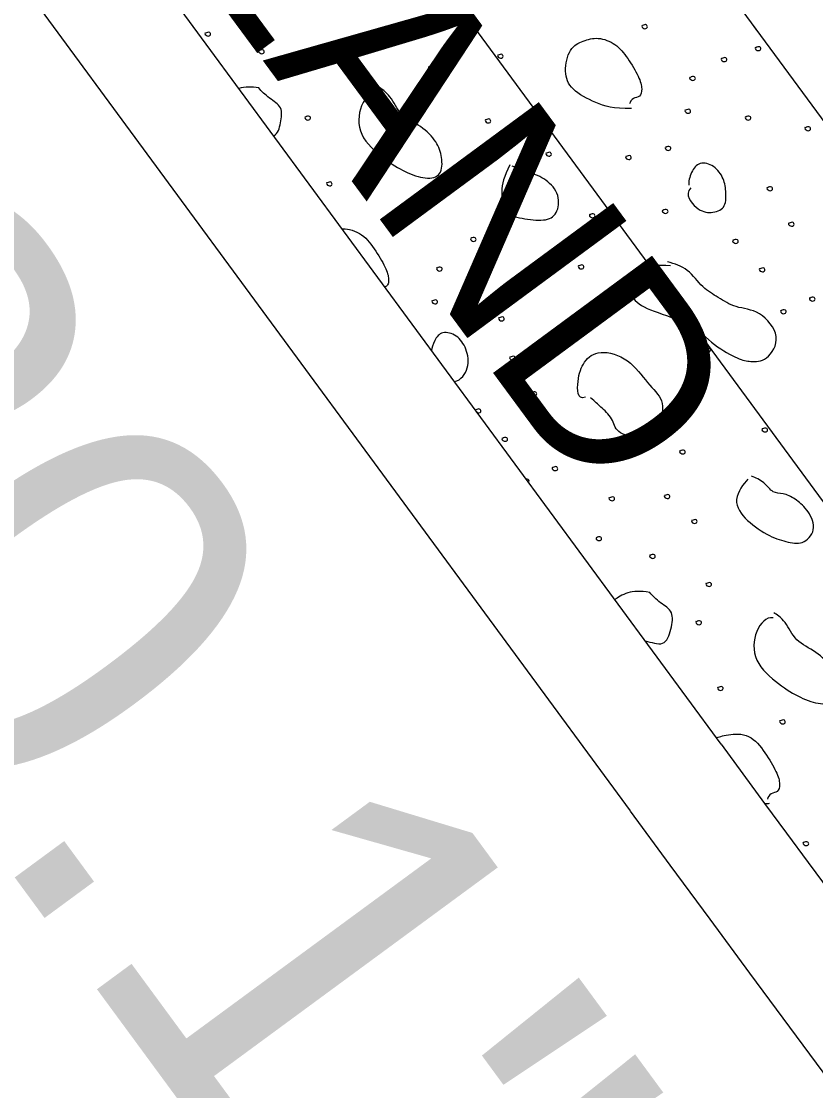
# Model space of a CAD drawing. Extents: x 1762196 to 1766326, y 709922 to 713142.
# Drawn here: x 1764072.34 to 1764086.41, y 711383.5 to 711402.45 of the extents above; entities that cross this region are included whole.
import ezdxf

# ---------------------------------------------------------------- set-up
doc = ezdxf.new("R2010")
doc.units = 0
for name, color, linetype in [('Old_Level_1', 7, 'Continuous'), ('Old_Level_10', 7, 'Continuous'), ('Prop Dimension', 7, 'Continuous'), ('Prop Horizontal Alignment', 7, 'Continuous'), ('Prop Horizontal Alignment Direction Label', 7, 'Continuous'), ('Prop Lane Lines', 7, 'Continuous')]:
    doc.layers.add(name, color=color, linetype=linetype)

msp = doc.modelspace()

# ---------------------------------------------------------------- linework, layer by layer
at = {"layer": 'Old_Level_1'}
for p, q in [((1764021.033, 711489.787), (1764091.181, 711394.379)), ((1764084.736, 711389.64), (1764014.587, 711485.049))]:
    msp.add_line(p, q, dxfattribs=at)
msp.add_arc((1765296.463, 712280.557), 1504, 216.325025, 217.913225, dxfattribs=at)
at = {"layer": 'Old_Level_10'}
for points in [[(1764075.598, 711402.244), (1764075.58, 711402.226), (1764075.629, 711402.17), (1764075.706, 711402.202), (1764075.679, 711402.258), (1764075.637, 711402.253), (1764075.614, 711402.244), (1764075.603, 711402.238)], [(1764083.337, 711402.376), (1764083.317, 711402.359), (1764083.368, 711402.299), (1764083.444, 711402.333), (1764083.418, 711402.393), (1764083.376, 711402.386), (1764083.353, 711402.377), (1764083.342, 711402.371)], [(1764085.318, 711402.353), (1764085.327, 711402.338), (1764085.337, 711402.324), (1764085.349, 711402.311)], [(1764083.148, 711400.904), (1764082.829, 711400.891), (1764082.513, 711400.996), (1764082.066, 711401.232), (1764081.944, 711401.544), (1764082.044, 711401.986), (1764082.292, 711402.102), (1764082.55, 711402.178), (1764082.877, 711402.056), (1764083.081, 711401.804), (1764083.293, 711401.453), (1764083.346, 711401.239), (1764083.302, 711401.099), (1764083.175, 711401.098), (1764083.122, 711401.019), (1764083.114, 711400.986)], [(1764076.548, 711401.933), (1764076.529, 711401.915), (1764076.579, 711401.855), (1764076.656, 711401.889), (1764076.629, 711401.948), (1764076.588, 711401.941), (1764076.565, 711401.932), (1764076.554, 711401.926)], [(1764080.779, 711401.854), (1764080.76, 711401.837), (1764080.81, 711401.777), (1764080.888, 711401.809), (1764080.86, 711401.87), (1764080.819, 711401.862), (1764080.796, 711401.853), (1764080.784, 711401.847)], [(1764085.347, 711401.987), (1764085.327, 711401.97), (1764085.379, 711401.911), (1764085.454, 711401.944), (1764085.428, 711402.004), (1764085.387, 711401.995), (1764085.364, 711401.986), (1764085.352, 711401.98)], [(1764077.471, 711401.807), (1764077.452, 711401.789), (1764077.503, 711401.733), (1764077.578, 711401.764), (1764077.552, 711401.823), (1764077.51, 711401.816), (1764077.487, 711401.807), (1764077.475, 711401.801)], [(1764079.557, 711401.649), (1764079.537, 711401.632), (1764079.587, 711401.573), (1764079.666, 711401.605), (1764079.638, 711401.664), (1764079.596, 711401.657), (1764079.573, 711401.648), (1764079.562, 711401.642)], [(1764084.744, 711401.792), (1764084.725, 711401.775), (1764084.773, 711401.716), (1764084.852, 711401.748), (1764084.824, 711401.809), (1764084.782, 711401.801), (1764084.76, 711401.792), (1764084.748, 711401.786)], [(1764084.186, 711401.46), (1764084.167, 711401.443), (1764084.218, 711401.383), (1764084.294, 711401.416), (1764084.268, 711401.477), (1764084.226, 711401.469), (1764084.203, 711401.459), (1764084.192, 711401.453)], [(1764076.546, 711401.267), (1764076.423, 711401.289), (1764076.303, 711401.283), (1764076.193, 711401.259)], [(1764078.656, 711401.195), (1764078.538, 711401.213), (1764078.319, 711400.991), (1764078.281, 711400.422), (1764078.775, 711399.993), (1764079.139, 711399.769), (1764079.508, 711399.641), (1764079.798, 711399.701), (1764079.798, 711400.05), (1764079.712, 711400.306), (1764079.431, 711400.602), (1764079.034, 711400.773), (1764078.891, 711401.138), (1764078.709, 711401.261), (1764078.669, 711401.282)], [(1764076.812, 711400.417), (1764076.886, 711400.462), (1764076.937, 711400.64), (1764076.976, 711400.942), (1764076.728, 711401.073), (1764076.591, 711401.212), (1764076.546, 711401.267)], [(1764077.367, 711400.757), (1764077.349, 711400.739), (1764077.397, 711400.681), (1764077.476, 711400.713), (1764077.448, 711400.772), (1764077.407, 711400.766), (1764077.384, 711400.757), (1764077.372, 711400.751)], [(1764080.561, 711400.707), (1764080.541, 711400.69), (1764080.592, 711400.63), (1764080.67, 711400.662), (1764080.642, 711400.723), (1764080.6, 711400.715), (1764080.578, 711400.706), (1764080.566, 711400.7)], [(1764084.103, 711400.878), (1764084.083, 711400.86), (1764084.134, 711400.803), (1764084.211, 711400.834), (1764084.186, 711400.893), (1764084.143, 711400.886), (1764084.12, 711400.877), (1764084.108, 711400.871)], [(1764085.168, 711400.758), (1764085.149, 711400.741), (1764085.199, 711400.682), (1764085.278, 711400.714), (1764085.251, 711400.773), (1764085.209, 711400.767), (1764085.186, 711400.757), (1764085.174, 711400.751)], [(1764086.229, 711400.569), (1764086.211, 711400.551), (1764086.259, 711400.492), (1764086.338, 711400.525), (1764086.31, 711400.584), (1764086.268, 711400.578), (1764086.246, 711400.569), (1764086.234, 711400.562)], [(1764083.751, 711400.221), (1764083.731, 711400.203), (1764083.781, 711400.144), (1764083.86, 711400.176), (1764083.833, 711400.235), (1764083.791, 711400.229), (1764083.768, 711400.22), (1764083.756, 711400.214)], [(1764081.636, 711400.118), (1764081.616, 711400.101), (1764081.667, 711400.041), (1764081.743, 711400.074), (1764081.718, 711400.133), (1764081.676, 711400.127), (1764081.654, 711400.118), (1764081.642, 711400.112)], [(1764083.049, 711400.059), (1764083.03, 711400.041), (1764083.08, 711399.982), (1764083.158, 711400.014), (1764083.131, 711400.073), (1764083.09, 711400.066), (1764083.067, 711400.057), (1764083.055, 711400.051)], [(1764080.994, 711399.904), (1764080.886, 711399.695), (1764080.828, 711399.431), (1764080.877, 711399.028), (1764081.254, 711398.94), (1764081.662, 711398.901), (1764081.859, 711399.052), (1764081.877, 711399.42), (1764081.596, 711399.681), (1764081.305, 711399.783), (1764081.122, 711399.849), (1764081.037, 711399.882)], [(1764084.201, 711399.495), (1764084.086, 711399.376), (1764084.309, 711399.089), (1764084.56, 711399.04), (1764084.819, 711399.122), (1764084.83, 711399.411), (1764084.795, 711399.659), (1764084.62, 711399.901), (1764084.347, 711399.97), (1764084.2, 711399.784), (1764084.158, 711399.603), (1764084.163, 711399.543)], [(1764077.75, 711399.591), (1764077.731, 711399.573), (1764077.78, 711399.516), (1764077.858, 711399.548), (1764077.831, 711399.605), (1764077.789, 711399.6), (1764077.766, 711399.591), (1764077.754, 711399.585)], [(1764085.555, 711399.505), (1764085.537, 711399.487), (1764085.585, 711399.431), (1764085.664, 711399.461), (1764085.636, 711399.52), (1764085.594, 711399.514), (1764085.571, 711399.505), (1764085.56, 711399.499)], [(1764078.85, 711398.999), (1764078.831, 711398.981), (1764078.882, 711398.922), (1764078.958, 711398.955), (1764078.932, 711399.015), (1764078.89, 711399.008), (1764078.867, 711398.999), (1764078.856, 711398.993)], [(1764082.409, 711399.028), (1764082.39, 711399.011), (1764082.439, 711398.951), (1764082.518, 711398.983), (1764082.49, 711399.043), (1764082.449, 711399.036), (1764082.426, 711399.027), (1764082.414, 711399.021)], [(1764083.702, 711399.103), (1764083.682, 711399.086), (1764083.732, 711399.028), (1764083.81, 711399.06), (1764083.785, 711399.118), (1764083.742, 711399.113), (1764083.718, 711399.104), (1764083.706, 711399.097)], [(1764080.904, 711398.803), (1764080.884, 711398.785), (1764080.936, 711398.727), (1764081.011, 711398.76), (1764080.985, 711398.819), (1764080.944, 711398.811), (1764080.921, 711398.802), (1764080.909, 711398.796)], [(1764085.935, 711398.878), (1764085.916, 711398.861), (1764085.965, 711398.801), (1764086.044, 711398.833), (1764086.016, 711398.894), (1764085.975, 711398.886), (1764085.952, 711398.877), (1764085.94, 711398.871)], [(1764078.021, 711398.773), (1764078.079, 711398.778), (1764078.358, 711398.725), (1764078.595, 711398.427), (1764078.807, 711398.075), (1764078.86, 711397.861), (1764078.829, 711397.763), (1764078.806, 711397.75), (1764078.78, 711397.741)], [(1764080.301, 711398.608), (1764080.282, 711398.591), (1764080.331, 711398.531), (1764080.41, 711398.564), (1764080.381, 711398.625), (1764080.34, 711398.617), (1764080.317, 711398.608), (1764080.305, 711398.602)], [(1764084.947, 711398.571), (1764084.928, 711398.553), (1764084.977, 711398.496), (1764085.055, 711398.528), (1764085.027, 711398.586), (1764084.985, 711398.58), (1764084.963, 711398.571), (1764084.951, 711398.565)], [(1764079.7, 711398.083), (1764079.681, 711398.065), (1764079.732, 711398.006), (1764079.808, 711398.039), (1764079.782, 711398.099), (1764079.74, 711398.091), (1764079.717, 711398.082), (1764079.706, 711398.076)], [(1764082.211, 711398.121), (1764082.191, 711398.103), (1764082.241, 711398.042), (1764082.319, 711398.076), (1764082.291, 711398.136), (1764082.25, 711398.128), (1764082.227, 711398.121), (1764082.215, 711398.115)], [(1764083.841, 711398.115), (1764083.619, 711398.135), (1764083.291, 711398.084), (1764083.143, 711397.795), (1764083.129, 711397.518), (1764083.492, 711397.308), (1764084.204, 711397.116), (1764084.615, 711396.69), (1764085.065, 711396.448), (1764085.245, 711396.417), (1764085.545, 711396.41), (1764085.827, 711396.855), (1764085.421, 711397.343), (1764084.984, 711397.361), (1764084.682, 711397.562), (1764084.411, 711397.711), (1764084.155, 711398.072), (1764083.913, 711398.154), (1764083.789, 711398.183)], [(1764083.363, 711398.123), (1764083.344, 711398.105), (1764083.393, 711398.049), (1764083.472, 711398.078), (1764083.444, 711398.139), (1764083.402, 711398.131), (1764083.38, 711398.122), (1764083.368, 711398.116)], [(1764085.419, 711398.068), (1764085.399, 711398.05), (1764085.45, 711397.993), (1764085.527, 711398.024), (1764085.502, 711398.083), (1764085.459, 711398.076), (1764085.436, 711398.067), (1764085.424, 711398.061)], [(1764079.617, 711397.5), (1764079.597, 711397.483), (1764079.648, 711397.425), (1764079.725, 711397.457), (1764079.7, 711397.515), (1764079.657, 711397.509), (1764079.634, 711397.499), (1764079.622, 711397.493)], [(1764086.307, 711397.551), (1764086.288, 711397.534), (1764086.337, 711397.473), (1764086.416, 711397.505), (1764086.388, 711397.567), (1764086.347, 711397.559), (1764086.324, 711397.55), (1764086.312, 711397.544)], [(1764085.795, 711397.325), (1764085.777, 711397.307), (1764085.826, 711397.251), (1764085.904, 711397.281), (1764085.878, 711397.34), (1764085.835, 711397.335), (1764085.811, 711397.325), (1764085.8, 711397.319)], [(1764080.799, 711397.2), (1764080.78, 711397.182), (1764080.83, 711397.123), (1764080.909, 711397.156), (1764080.882, 711397.215), (1764080.84, 711397.208), (1764080.817, 711397.199), (1764080.804, 711397.193)], [(1764080.012, 711396.065), (1764080.13, 711396.09), (1764080.288, 711396.299), (1764080.235, 711396.656), (1764080.06, 711396.898), (1764079.787, 711396.966), (1764079.648, 711396.802), (1764079.611, 711396.65), (1764079.606, 711396.617)], [(1764081.86, 711397.01), (1764081.842, 711396.992), (1764081.89, 711396.934), (1764081.968, 711396.966), (1764081.941, 711397.025), (1764081.899, 711397.019), (1764081.876, 711397.01), (1764081.865, 711397.004)], [(1764082.334, 711395.789), (1764082.182, 711395.733), (1764082.185, 711396.107), (1764082.29, 711396.425), (1764082.565, 711396.645), (1764083.114, 711396.482), (1764083.44, 711396.013), (1764083.738, 711395.751), (1764083.679, 711395.318), (1764083.493, 711395.196), (1764083.272, 711395.041), (1764082.86, 711395.154), (1764082.83, 711395.411), (1764082.586, 711395.632), (1764082.507, 711395.706), (1764082.424, 711395.776)], [(1764084.454, 711396.648), (1764084.435, 711396.631), (1764084.484, 711396.571), (1764084.563, 711396.603), (1764084.536, 711396.663), (1764084.494, 711396.656), (1764084.471, 711396.649), (1764084.459, 711396.642)], [(1764080.996, 711396.502), (1764080.977, 711396.484), (1764081.026, 711396.427), (1764081.105, 711396.458), (1764081.077, 711396.517), (1764081.035, 711396.511), (1764081.012, 711396.502), (1764081, 711396.496)], [(1764081.376, 711395.875), (1764081.356, 711395.858), (1764081.405, 711395.797), (1764081.485, 711395.83), (1764081.457, 711395.891), (1764081.415, 711395.883), (1764081.393, 711395.874), (1764081.381, 711395.868)], [(1764084.016, 711395.904), (1764083.996, 711395.887), (1764084.048, 711395.83), (1764084.124, 711395.861), (1764084.098, 711395.92), (1764084.056, 711395.914), (1764084.033, 711395.905), (1764084.022, 711395.899)], [(1764080.387, 711395.567), (1764080.385, 711395.565), (1764080.383, 711395.563), (1764080.383, 711395.56)], [(1764080.404, 711395.532), (1764080.417, 711395.522), (1764080.439, 711395.504), (1764080.495, 711395.524), (1764080.468, 711395.583), (1764080.426, 711395.577), (1764080.403, 711395.567), (1764080.392, 711395.561)], [(1764085.468, 711395.231), (1764085.449, 711395.214), (1764085.499, 711395.154), (1764085.576, 711395.187), (1764085.548, 711395.247), (1764085.507, 711395.238), (1764085.484, 711395.231), (1764085.473, 711395.225)], [(1764080.859, 711395.064), (1764080.839, 711395.047), (1764080.891, 711394.99), (1764080.967, 711395.021), (1764080.942, 711395.079), (1764080.9, 711395.073), (1764080.877, 711395.064), (1764080.864, 711395.057)], [(1764084.009, 711394.841), (1764083.99, 711394.824), (1764084.041, 711394.765), (1764084.116, 711394.798), (1764084.091, 711394.857), (1764084.049, 711394.85), (1764084.026, 711394.84), (1764084.014, 711394.834)], [(1764082.726, 711394.768), (1764082.706, 711394.751), (1764082.757, 711394.692), (1764082.833, 711394.725), (1764082.807, 711394.784), (1764082.766, 711394.776), (1764082.742, 711394.769), (1764082.73, 711394.762)], [(1764081.748, 711394.548), (1764081.728, 711394.53), (1764081.777, 711394.47), (1764081.857, 711394.502), (1764081.829, 711394.563), (1764081.787, 711394.556), (1764081.765, 711394.547), (1764081.753, 711394.541)], [(1764081.324, 711394.28), (1764081.329, 711394.284), (1764081.339, 711394.297), (1764081.32, 711394.337), (1764081.294, 711394.336), (1764081.285, 711394.334)], [(1764085.211, 711394.336), (1764085.135, 711394.253), (1764084.912, 711393.965), (1764085.177, 711393.59), (1764085.612, 711393.307), (1764085.928, 711393.212), (1764086.22, 711393.174), (1764086.445, 711393.47), (1764086.256, 711393.817), (1764086.049, 711393.991), (1764085.83, 711394.098), (1764085.654, 711394.075), (1764085.509, 711394.283), (1764085.35, 711394.366), (1764085.278, 711394.387)], [(1764082.756, 711394.012), (1764082.736, 711393.994), (1764082.787, 711393.936), (1764082.865, 711393.968), (1764082.837, 711394.027), (1764082.795, 711394.02), (1764082.773, 711394.011), (1764082.761, 711394.005)], [(1764083.734, 711394.053), (1764083.714, 711394.036), (1764083.763, 711393.975), (1764083.843, 711394.008), (1764083.816, 711394.067), (1764083.774, 711394.061), (1764083.751, 711394.052), (1764083.739, 711394.046)], [(1764084.217, 711393.609), (1764084.198, 711393.591), (1764084.249, 711393.535), (1764084.325, 711393.566), (1764084.299, 711393.626), (1764084.256, 711393.618), (1764084.234, 711393.609), (1764084.221, 711393.603)], [(1764082.527, 711393.304), (1764082.508, 711393.286), (1764082.558, 711393.23), (1764082.634, 711393.262), (1764082.608, 711393.318), (1764082.566, 711393.313), (1764082.543, 711393.304), (1764082.531, 711393.298)], [(1764083.477, 711392.992), (1764083.458, 711392.975), (1764083.508, 711392.915), (1764083.585, 711392.949), (1764083.558, 711393.008), (1764083.517, 711393), (1764083.494, 711392.991), (1764083.482, 711392.985)], [(1764084.473, 711392.492), (1764084.454, 711392.474), (1764084.505, 711392.419), (1764084.58, 711392.449), (1764084.554, 711392.509), (1764084.512, 711392.502), (1764084.489, 711392.492), (1764084.477, 711392.486)], [(1764083.475, 711392.327), (1764083.298, 711392.359), (1764083.074, 711392.344), (1764082.893, 711392.234), (1764082.855, 711392.198)], [(1764083.391, 711391.47), (1764083.497, 711391.448), (1764083.741, 711391.347), (1764083.857, 711391.679), (1764083.905, 711392.002), (1764083.657, 711392.132), (1764083.52, 711392.271), (1764083.475, 711392.327)], [(1764084.296, 711391.817), (1764084.278, 711391.799), (1764084.326, 711391.74), (1764084.404, 711391.773), (1764084.377, 711391.832), (1764084.335, 711391.826), (1764084.312, 711391.817), (1764084.301, 711391.81)], [(1764085.658, 711391.88), (1764085.541, 711391.898), (1764085.321, 711391.677), (1764085.283, 711391.107), (1764085.777, 711390.678), (1764086.141, 711390.455), (1764086.51, 711390.327), (1764086.8, 711390.387), (1764086.8, 711390.735), (1764086.714, 711390.991), (1764086.434, 711391.288), (1764086.036, 711391.459), (1764085.893, 711391.823), (1764085.712, 711391.946), (1764085.671, 711391.968)], [(1764084.679, 711390.65), (1764084.66, 711390.632), (1764084.709, 711390.575), (1764084.786, 711390.608), (1764084.76, 711390.664), (1764084.718, 711390.66), (1764084.695, 711390.65), (1764084.683, 711390.644)], [(1764085.779, 711390.058), (1764085.76, 711390.041), (1764085.811, 711389.981), (1764085.887, 711390.015), (1764085.861, 711390.075), (1764085.819, 711390.068), (1764085.796, 711390.059), (1764085.785, 711390.053)], [(1764084.654, 711389.751), (1764084.685, 711389.767), (1764084.834, 711389.814), (1764085.248, 711389.84), (1764085.524, 711389.486), (1764085.736, 711389.135), (1764085.789, 711388.921), (1764085.745, 711388.781), (1764085.618, 711388.78), (1764085.565, 711388.701), (1764085.557, 711388.668)], [(1764085.591, 711388.586), (1764085.566, 711388.585), (1764085.542, 711388.585), (1764085.517, 711388.585)], [(1764086.194, 711387.903), (1764086.174, 711387.885), (1764086.224, 711387.826), (1764086.303, 711387.859), (1764086.275, 711387.917), (1764086.234, 711387.911), (1764086.211, 711387.902), (1764086.199, 711387.896)]]:
    msp.add_open_spline(points, degree=3, dxfattribs=at)
at = {"layer": 'Prop Horizontal Alignment'}
msp.add_line((1763362.475, 712378.732), (1764087.958, 711392.01), dxfattribs=at)
at = {"layer": 'Prop Lane Lines'}
msp.add_line((1763906.866, 711628.183), (1764083.124, 711388.456), dxfattribs=at)
msp.add_arc((1765296.463, 712280.557), 1506, 216.325025, 222.114924, dxfattribs=at)

# ---------------------------------------------------------------- texts
at = {"layer": 'Prop Dimension'}
msp.add_text('PROP MONO. CONC. ISLAND', height=3.5, rotation=306.4003, dxfattribs=at).set_placement((1764043.894, 711446.134))
at = {"layer": 'Prop Horizontal Alignment Direction Label'}
msp.add_text('S36%%d19\'30.1"E', height=7, rotation=306.325, dxfattribs=at).set_placement((1764046.238, 711422.619))

doc.saveas('drawing.dxf')
